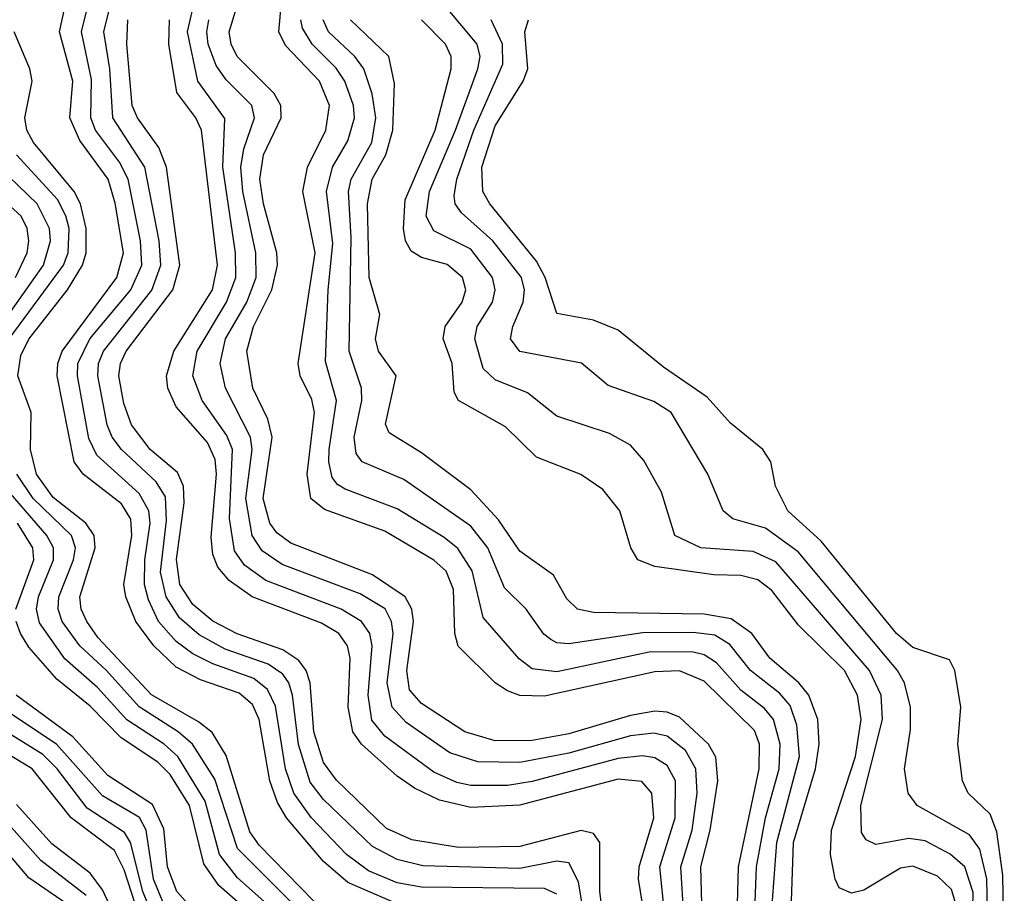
# Model space of a CAD drawing. Header units: inches. Extents: x 501365 to 657855, y 482276 to 547543.
# Tile 784 of 957: x 607095 to 608699, y 537147 to 538570. Entities that reach past the tile are written whole.
import ezdxf

# ---------------------------------------------------------------- set-up
doc = ezdxf.new("R2010")
doc.units = ezdxf.units.IN
doc.header["$MEASUREMENT"] = 0
doc.layers.add('A6503', color=7, linetype='Continuous')

msp = doc.modelspace()

# ---------------------------------------------------------------- linework, layer by layer
at = {"layer": 'A6503', "color": 5}
for points, elevation in [([(608263.3, 537090), (608266.1, 537190), (608300, 537350), (608300.3, 537390), (608292.1, 537412.1), (608210, 537492.5), (608170, 537509.4), (608130, 537508), (607950, 537468.4), (607910, 537469.3), (607890, 537476.8), (607869.5, 537490), (607809.4, 537549.4), (607804.2, 537570), (607801.8, 537641.8), (607790, 537671.7), (607769.7, 537689.7), (607690, 537737.1), (607592, 537772), (607569.5, 537790), (607563.5, 537830), (607575.6, 537930), (607571.2, 537951.2), (607552.1, 537990), (607549.1, 538010), (607576.4, 538190), (607556.4, 538290), (607564.1, 538330), (607593.7, 538390), (607599.8, 538430), (607583.5, 538470), (607528, 538528), (607517.4, 538550), (607529.8, 538690)], 3180), ([(608206.7, 537110), (608204.7, 537190), (608219.7, 537250), (608232.2, 537330), (608229, 537369), (608217.4, 537390), (608170, 537434), (608150, 537442.1), (608130, 537443.8), (608090, 537436.5), (607990, 537406.9), (607930, 537396), (607870, 537395.4), (607820.1, 537410), (607750, 537456), (607730, 537478.6), (607725.8, 537510), (607736.7, 537590), (607734.1, 537610), (607723, 537630), (607670, 537666), (607537.2, 537717.2), (607514.2, 537734.2), (607503, 537750), (607492, 537790), (607506.4, 537890), (607499.6, 537919.6), (607474.9, 537970), (607465.1, 538030), (607476.2, 538070), (607506, 538130), (607515, 538170), (607514.3, 538190), (607492.2, 538270), (607486.7, 538310), (607492.7, 538350), (607521.4, 538410), (607520.8, 538430), (607510, 538450), (607449.8, 538509.8), (607439.6, 538530), (607436.6, 538550), (607466.9, 538650)], 3220), ([(607710, 537130.1), (607630, 537164.6), (607590, 537199.1), (607529.8, 537269.8), (607515, 537295), (607502.9, 537330), (607485.6, 537430), (607474.7, 537454.7), (607452.9, 537472.9), (607390, 537494.9), (607350, 537515.5), (607313.8, 537550), (607284.6, 537590), (607268, 537630), (607265.2, 537650), (607278, 537730), (607276.2, 537756.2), (607261.3, 537781.3), (607198.7, 537830), (607183.9, 537850), (607156.6, 537990), (607157.5, 538010), (607164.6, 538030), (607253.7, 538150), (607264.5, 538190), (607250.9, 538270.9), (607239.2, 538310), (607193.1, 538373.1), (607176.9, 538410), (607181.7, 538470), (607160.2, 538550), (607168.9, 538590)], 3380), ([(607970, 537145.5), (607950, 537154.9), (607750, 537156.8), (607710, 537164.3), (607663.6, 537183.6), (607627.7, 537210), (607570, 537270.4), (607541.6, 537310), (607528, 537350), (607511.9, 537451.9), (607499.1, 537479.1), (607476.7, 537496.7), (607410, 537520.6), (607377.3, 537537.3), (607350, 537557.3), (607321.6, 537590), (607304.9, 537624.9), (607298.5, 537650), (607298.9, 537690), (607307.7, 537750), (607305.7, 537770), (607290, 537798), (607220.9, 537860.9), (607207.8, 537887.8), (607189.5, 537990), (607190.3, 538010), (607209.8, 538050), (607276.1, 538130), (607294.2, 538170), (607292.1, 538210), (607272.1, 538310), (607258.1, 538338.1), (607218.8, 538390), (607211.2, 538410), (607212.5, 538472.5), (607196.1, 538550), (607205.6, 538590)], 3360), ([(608018.2, 537090), (608005.7, 537165.7), (607990, 537196.9), (607970, 537199.3), (607910, 537187.4), (607751.9, 537191.9), (607710, 537202.2), (607670, 537223.1), (607590, 537299.6), (607568.3, 537328.3), (607549.7, 537389.7), (607539.7, 537470), (607533.8, 537490), (607523.8, 537503.9), (607500.2, 537520.2), (607430, 537544.8), (607387.9, 537567.9), (607355.6, 537595.6), (607333.8, 537630), (607324.6, 537670), (607334.3, 537754.3), (607332.6, 537792.6), (607317.4, 537817.4), (607261.2, 537870), (607246, 537890), (607238, 537910), (607222.5, 537990), (607223.7, 538010), (607232, 538030), (607310.7, 538129.3), (607325.2, 538170), (607322.4, 538210), (607299.2, 538330), (607247.2, 538410), (607242, 538490), (607232.5, 538550), (607241.9, 538590)], 3340), ([(608146.1, 537110), (608137.8, 537190), (608163.1, 537270), (608163.6, 537330), (608150, 537355.3), (608130, 537367.9), (608110, 537371.1), (608070, 537366.4), (607930, 537329.4), (607890, 537322.9), (607830, 537322.6), (607807.5, 537327.5), (607770, 537344.6), (607690, 537403.2), (607668.8, 537428.8), (607662.8, 537470), (607669.2, 537550), (607665.4, 537570), (607651.9, 537590), (607618.8, 537610), (607496.3, 537656.3), (607461.6, 537681.6), (607445.1, 537705.1), (607437.3, 537757.3), (607441.7, 537870), (607432.9, 537892.9), (607392.7, 537950), (607377.2, 537990), (607384.3, 538030), (607432.1, 538110), (607447.5, 538150), (607447.1, 538190), (607426.3, 538330), (607429.2, 538409.2), (607385.3, 538470), (607368.9, 538550), (607376.4, 538583.6)], 3260), ([(608646.4, 537050), (608648.1, 537148.1), (608635, 537190), (608611, 537211), (608570, 537232.4), (608543.6, 537236.4), (608490, 537226.7), (608474.2, 537234.2), (608466.3, 537246.3), (608465.6, 537290), (608500.4, 537430), (608498.2, 537470), (608479.6, 537510), (608326.7, 537686.7), (608290, 537703.8), (608204.8, 537710), (608162.4, 537730), (608140.6, 537800.6), (608112, 537852), (608090, 537876.9), (608055.9, 537895.9), (607970, 537924.1), (607922.2, 537962.2), (607870, 537983.2), (607850, 538001.9), (607836.4, 538050), (607840.4, 538070), (607865.4, 538110), (607870, 538130), (607865.5, 538150), (607830, 538196), (607770, 538226.1), (607757.3, 538250), (607763, 538290), (607805.3, 538390), (607841.7, 538490), (607845.1, 538510), (607840.4, 538530), (607790.6, 538590)], 3060), ([(608047.7, 537090), (608040.2, 537150), (608040.2, 537230), (608030, 537244.4), (608010, 537249.4), (607910, 537223.1), (607810, 537221.5), (607734.3, 537234.3), (607692.7, 537252.7), (607611.2, 537331.2), (607590, 537360.3), (607574.5, 537410), (607568.5, 537490), (607562.1, 537510), (607550, 537526.5), (607523.7, 537543.7), (607449.7, 537569.7), (607410, 537590.4), (607377.3, 537617.3), (607356.1, 537650), (607350.5, 537690.5), (607363.1, 537783.1), (607362.3, 537810), (607352.6, 537832.6), (607308.1, 537870), (607277.2, 537910), (607264.9, 537944.9), (607256.8, 537990), (607259.5, 538010), (607269, 538030), (607344.8, 538130), (607356, 538170), (607334.2, 538330), (607321.8, 538361.8), (607287.2, 538410), (607278.3, 538430), (607269.8, 538530), (607271.4, 538570)], 3320), ([(608113.2, 537110), (608103.2, 537170), (608104.4, 537190), (608128.2, 537270), (608124.9, 537310), (608108.9, 537328.9), (608070, 537333), (607910, 537290.8), (607830, 537286.6), (607779, 537299), (607738.4, 537318.4), (607710, 537337.9), (607652, 537390), (607638.2, 537410), (607630.6, 537450), (607633.8, 537530), (607629.2, 537550), (607615.3, 537570), (607587.1, 537587.1), (607473.8, 537630), (607436.4, 537656.4), (607418.3, 537678.3), (607410, 537699.1), (607407, 537727), (607415.7, 537830), (607413.9, 537853.9), (607401.1, 537881.1), (607350, 537939.3), (607336.8, 537970), (607334.4, 537990), (607346.5, 538030), (607409.5, 538130), (607417.4, 538170), (607391.2, 538390), (607382.3, 538410), (607351.2, 538451.2), (607338.5, 538530), (607339.5, 538570)], 3280), ([(608176.8, 537110), (608171.9, 537190), (608190.4, 537250), (608199, 537310), (608196.8, 537350), (608179.5, 537379.5), (608150, 537402.8), (608128, 537408), (608090, 537403.6), (607990, 537375.2), (607910, 537360.1), (607841.3, 537361.3), (607795.9, 537375.9), (607725, 537425), (607701.9, 537450), (607694, 537490), (607703.6, 537570), (607701, 537590), (607690.5, 537610.5), (607650, 537635), (607522.7, 537682.7), (607490, 537705.1), (607474, 537730), (607463.9, 537790), (607473.8, 537870), (607471.4, 537890), (607430.4, 537970), (607421.7, 538010), (607430.7, 538050), (607465.4, 538110), (607480.4, 538150), (607480.2, 538190), (607458.6, 538290), (607455.7, 538330), (607460.2, 538359.8), (607477.8, 538410), (607473.6, 538430), (607431.9, 538471.9), (607415.4, 538495.4), (607402.1, 538530), (607400, 538550), (607403.3, 538570)], 3240), ([(608291.8, 537090), (608295.4, 537190), (608309.9, 537270.1), (608332.4, 537350), (608334.2, 537390), (608323, 537430), (608308.3, 537448.3), (608270, 537478), (608230, 537522.4), (608210, 537535.6), (608190, 537540.5), (608120.4, 537539.6), (607970, 537507.7), (607930, 537512.5), (607909, 537529), (607850, 537596.2), (607832.2, 537672.2), (607808.7, 537708.7), (607786.8, 537726.8), (607710, 537773.3), (607625.4, 537805.4), (607612.8, 537812.8), (607604.5, 537824.5), (607598.7, 537850), (607599.6, 537870), (607611.2, 537950), (607593.4, 538013.4), (607597.6, 538130), (607605.6, 538205.6), (607595.2, 538290), (607604.9, 538330), (607630, 538372.5), (607640.9, 538410), (607638.8, 538430), (607624.8, 538470), (607611, 538491), (607571.7, 538530), (607556, 538556), (607553.2, 538570)], 3160), ([(608307.3, 536947.3), (608328.7, 537230), (608365.6, 537370), (608361.1, 537421.1), (608350, 537452.7), (608332.8, 537472.8), (608285.4, 537510), (608252.1, 537552.1), (608227.4, 537567.4), (608192.1, 537572.1), (608110, 537571.5), (607990, 537553.6), (607970, 537554.9), (607960.5, 537560.5), (607949.2, 537569.2), (607920.5, 537610), (607884.8, 537644.8), (607857.8, 537710), (607830, 537744.9), (607721.2, 537821.2), (607653.1, 537850), (607643.5, 537863.5), (607640.2, 537890), (607652.5, 537950), (607652.2, 537970), (607632.2, 538030), (607635.2, 538215.2), (607631.1, 538290), (607635.4, 538310), (607668.9, 538370), (607675.5, 538410), (607669.4, 538449.4), (607655.9, 538490), (607641.3, 538510), (607598.2, 538550), (607589.6, 538570)], 3140), ([(608350.4, 537070.4), (608355.5, 537230), (608391.7, 537350), (608397.5, 537390), (608395.3, 537430), (608380.9, 537470), (608364.2, 537490), (608317, 537530), (608287.8, 537570), (608254, 537594), (608210, 537601.6), (608030, 537604.6), (608003.8, 537610), (607986.7, 537626.7), (607965, 537665.1), (607910, 537704.1), (607875.3, 537755.3), (607830, 537804), (607750, 537864.6), (607697, 537897), (607691.3, 537911.3), (607708.7, 537990), (607679.8, 538030), (607674.6, 538050), (607681.7, 538090), (607664.7, 538150), (607661.7, 538270), (607669.5, 538310), (607691.5, 538350), (607703.3, 538390), (607705.8, 538465.8), (607696.4, 538510), (607634.1, 538570)], 3120), ([(608620.2, 537130), (608613.1, 537153.1), (608590, 537174.8), (608550, 537191.5), (608530, 537188.2), (608470, 537152.1), (608450, 537147.2), (608430, 537155.7), (608423.4, 537170), (608415.8, 537210), (608417.8, 537250), (608456.7, 537370), (608465.8, 537430), (608460.1, 537470), (608438.6, 537510), (608363.9, 537583.9), (608320.4, 537640.4), (608297.8, 537657.8), (608270, 537664.9), (608225.8, 537665.8), (608130, 537679.5), (608102.1, 537690), (608091, 537710), (608072.6, 537770), (608045, 537805), (608009.1, 537829.1), (607937.2, 537857.2), (607886.8, 537906.8), (607810, 537949.9), (607803.1, 537963.1), (607799.5, 538010), (607785.2, 538050), (607788.2, 538070), (607815.8, 538110), (607821.8, 538130), (607816.3, 538150), (607791.5, 538171.5), (607750, 538182.6), (607732.9, 538192.8), (607723.7, 538210), (607720.6, 538230), (607723.2, 538276.8), (607772.3, 538390), (607798, 538490), (607798.2, 538510), (607788.6, 538530), (607750, 538570)], 3080), ([(608673.1, 537030), (608670.7, 537170.7), (608658.9, 537218.9), (608642.5, 537242.5), (608557.3, 537290), (608542.4, 537310), (608536.3, 537350), (608546, 537414), (608546.5, 537450), (608536.3, 537490), (608525.2, 537510), (608363.3, 537703.4), (608310, 537741.8), (608257, 537757), (608240.9, 537770), (608216.4, 537830), (608156.2, 537930), (608128, 537948), (608054, 537974), (608010.3, 538010.3), (607909.7, 538029.7), (607894.9, 538050), (607898.3, 538070), (607915.4, 538110), (607917.8, 538130), (607912.4, 538150), (607865.7, 538210), (607815.2, 538255.2), (607804.5, 538270), (607803.2, 538283.2), (607807.6, 538310), (607835.2, 538390), (607882.5, 538497.5), (607881.6, 538530), (607863.4, 538570)], 3040), ([(608699, 537050), (608696.6, 537176.6), (608687, 537247), (608676.1, 537276.1), (608640.2, 537310), (608631.2, 537330), (608623.5, 537390), (608628.2, 537450), (608618.3, 537510), (608610, 537527.1), (608550, 537547.4), (608523.5, 537570), (608400.7, 537720.7), (608346.3, 537770), (608326.4, 537810), (608318.7, 537850), (608305.6, 537870), (608253, 537913), (608215.2, 537955.2), (608144, 538004), (608070, 538064.1), (608030, 538080.6), (607970, 538091.2), (607951.2, 538150), (607936.9, 538176.9), (607861.3, 538270), (607849.7, 538290), (607847.8, 538330), (607870, 538397.2), (607915.4, 538470), (607922.7, 538490), (607917.9, 538550), (607923.8, 538570)], 3020), ([(607574.2, 537134.2), (607485.4, 537225.4), (607470, 537247), (607431.6, 537371.6), (607409, 537409), (607386.5, 537426.5), (607310, 537470.5), (607223.3, 537563.3), (607204.5, 537590), (607195.4, 537610), (607193.5, 537630), (607218.3, 537710), (607216.7, 537730), (607203.1, 537750), (607150, 537791.8), (607122.8, 537830), (607113.2, 537870), (607114.1, 537930), (607092.1, 537990), (607097.1, 538022.9), (607110, 538049.8), (607173.1, 538130), (607197.6, 538170), (607203.8, 538190), (607203.7, 538230), (607194.2, 538270), (607184.2, 538290), (607117.9, 538370), (607106.8, 538390), (607103.8, 538410), (607115.4, 538470), (607111.7, 538490), (607086.4, 538550)], 3420), ([(607078.4, 538050), (607166.8, 538170), (607174.3, 538190), (607175.7, 538230), (607170.7, 538250.7), (607157.1, 538277.1), (607090, 538350)], 3440), ([(607049.4, 538050.6), (607134.1, 538170), (607145.7, 538210), (607144.1, 538230), (607123.8, 538270), (607061.6, 538330)], 3460), ([(607088.5, 538150), (607107.3, 538190), (607110.3, 538210), (607107.7, 538230), (607097.7, 538250), (607031.2, 538310)], 3480), ([(607544.9, 537124.9), (607450, 537220.2), (607413, 537333), (607376.7, 537390), (607353.4, 537410), (607290, 537450.6), (607236.7, 537510), (607193.3, 537550), (607164.7, 537590), (607158.1, 537610), (607158.9, 537630), (607183, 537690), (607186.5, 537710), (607179.5, 537730), (607117.1, 537790), (607090.9, 537830)], 3440), ([(607546.6, 537086.6), (607450, 537172.1), (607420.8, 537210), (607397.3, 537297.3), (607353.1, 537370), (607330.4, 537390), (607269.7, 537429.7), (607222.2, 537482.2), (607168.9, 537528.9), (607127.5, 537587.5), (607122.9, 537610), (607126.1, 537630), (607150.6, 537690), (607150.3, 537710), (607139.4, 537730), (607070, 537810)], 3460), ([(607088.8, 537610), (607118.3, 537690), (607116.6, 537710), (607091.8, 537750)], 3480), ([(607550, 537045.6), (607419.8, 537159.8), (607395.1, 537195.1), (607371.7, 537290), (607340.3, 537340.3), (607320.5, 537360.5), (607260.5, 537400.5), (607210, 537452), (607155.7, 537495.7), (607110, 537548), (607096.7, 537570), (607089.6, 537590)], 3480), ([(607369.5, 537129.5), (607351.4, 537150), (607336.2, 537190), (607330, 537252.3), (607311.8, 537291.8), (607239, 537339), (607181.9, 537401.9), (607089.7, 537470)], 3520), ([(607330, 537129.1), (607313.5, 537170), (607301.3, 537250), (607290.3, 537270.3), (607230, 537305.6), (607155.1, 537390), (607064.4, 537450)], 3540), ([(607312.4, 537110), (607296, 537150), (607275.8, 537230), (607265.9, 537245.9), (607205.5, 537285.5), (607156.3, 537350), (607132.9, 537372.9), (607040.8, 537430)], 3560), ([(607289.9, 537110), (607265.4, 537185.4), (607250, 537216.9), (607179.4, 537270), (607115.8, 537350), (607024.8, 537404.8)], 3580), ([(607290, 537025.3), (607230, 537152.5), (607210, 537180.1), (607147.5, 537227.5), (607090, 537291.5)], 3620), ([(607203.5, 537143.5), (607130, 537200.5), (607068.8, 537268.8)], 3640), ([(607190, 537117.2), (607110, 537172.5), (607046.7, 537246.7)], 3660)]:
    msp.add_lwpolyline(points, dxfattribs=dict(at, elevation=elevation))

doc.saveas('drawing.dxf')
